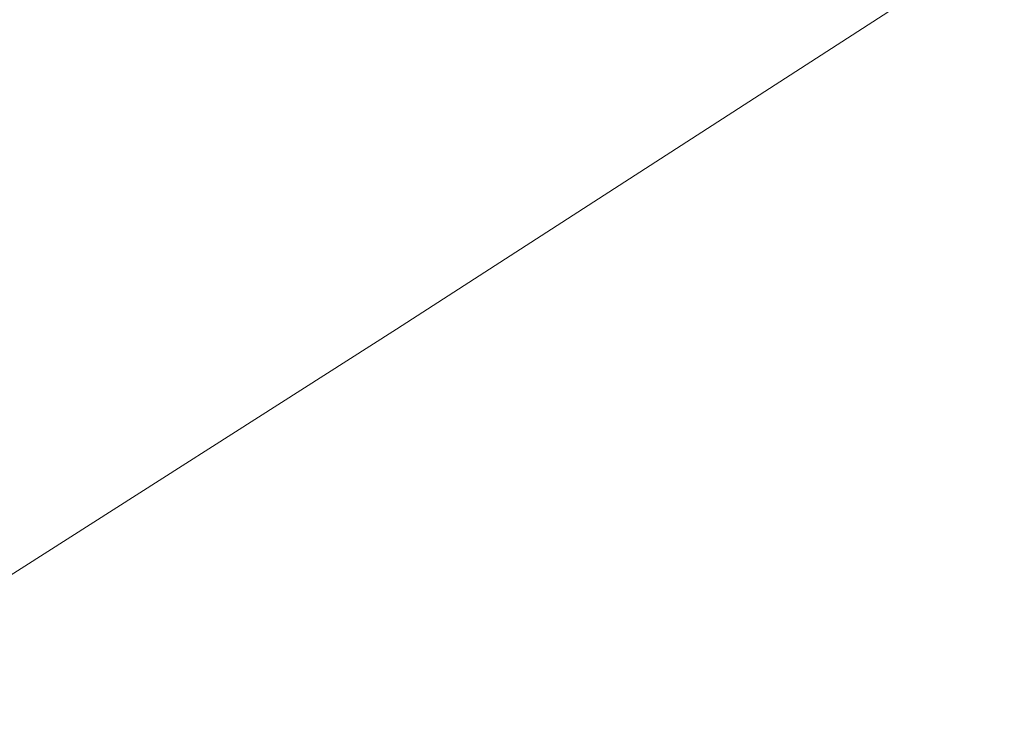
# Model space of a CAD drawing. Header units: metres. Extents: x 163628 to 167855, y 402678 to 405435.
# Tile 525 of 656: x 167398.006 to 167398.485, y 404865.194 to 404865.539. Entities that reach past the tile are written whole.
import ezdxf

# ---------------------------------------------------------------- set-up
doc = ezdxf.new("R2010")
doc.units = ezdxf.units.M
doc.linetypes.add('X-CA190022.004-UO-DWM_Snelfietsroute$0$VH-OPSLUITBAND_80X200', pattern=[14, 8, -2, 2, -2])
doc.layers.get('0').update_dxf_attribs({"lineweight": 25})
for name, color, linetype, lineweight in [('X-CA190022.004-UO-BGT_Ondergrond$0$GE_316_WGDFietspad_Vlak_GEM', 253, 'Continuous', 9), ('X-CA190022.004-UO-BGT_Ondergrond$0$GE_479_BTDGroenvoorziening_grasenkruida_GEM', 253, 'Continuous', 9), ('X-CA190022.004-UO-DTM inmeting$0$B-ME-KG-BEHEERGRENS-G', 246, 'X-CA190022.004-UO-DTM inmeting$0$KG-BG', 0), ('X-CA190022.004-UO-DWM_Snelfietsroute$0$N-WE-VH-KANTOPSLUITING_ACHTERKANTBAND-G', 125, 'Continuous', 25), ('X-CA190022.004-UO-DWM_Snelfietsroute$0$N-WE-VH-KANTOPSLUITING_OPSLUITBAND_80X200-G', 125, 'X-CA190022.004-UO-DWM_Snelfietsroute$0$VH-OPSLUITBAND_80X200', 25)]:
    doc.layers.add(name, color=color, linetype=linetype, lineweight=lineweight)
doc.layers.add('X-CA190022.004-UO-DTM inmeting$0$X-XX-AL-MEETPUNT-S', color=246, linetype='Continuous', lineweight=0, plot=False)
doc.linetypes.add('X-CA190022.004-UO-DTM inmeting$0$KG-BG', pattern='A,5.5,-2,[4,NLCS.SHX,S=1,R=0,X=0,Y=0],-2', length=9.5)

# ---------------------------------------------------------------- blocks, each defined once
blk = doc.blocks.new('X-CA190022.004-UO-DTM inmeting$0$punt')
at = {"color": 0, "lineweight": -2}
blk.add_line((0, 0), (0, 0), dxfattribs=at)

msp = doc.modelspace()

# ---------------------------------------------------------------- linework, layer by layer
at = {"layer": 'X-CA190022.004-UO-BGT_Ondergrond$0$GE_316_WGDFietspad_Vlak_GEM', "extrusion": (0, 0, -1)}
msp.add_arc((-167500.06588, 404673.16103), 215.67418, 61.7671724, 64.9076206, dxfattribs=at)
at = {"layer": 'X-CA190022.004-UO-BGT_Ondergrond$0$GE_479_BTDGroenvoorziening_grasenkruida_GEM'}
msp.add_arc((167500.06588, 404673.16103), 215.67418, 115.0923794, 118.2328276, dxfattribs=at)
at = {"layer": 'X-CA190022.004-UO-DTM inmeting$0$B-ME-KG-BEHEERGRENS-G', "ltscale": 0.5}
for p, q in [((167404.25, 404869.297, 9.014), (167398.189, 404865.388, 9.09)), ((167398.189, 404865.388, 9.09), (167389.175, 404859.644, 9.101))]:
    msp.add_line(p, q, dxfattribs=at)
at = {"layer": 'X-CA190022.004-UO-DWM_Snelfietsroute$0$N-WE-VH-KANTOPSLUITING_ACHTERKANTBAND-G', "ltscale": 0.2, "flags": 128}
msp.add_lwpolyline([(167393.93447, 404861.53438, 0.023806), (167401.63888, 404866.51056, 0.023806)], format="xyb", dxfattribs=at)
at = {"layer": 'X-CA190022.004-UO-DWM_Snelfietsroute$0$N-WE-VH-KANTOPSLUITING_OPSLUITBAND_80X200-G', "ltscale": 0.2, "flags": 128}
msp.add_lwpolyline([(167393.97463, 404861.46519, 0.023806), (167401.68543, 404866.44551, 0.023806)], format="xyb", dxfattribs=at)

# ---------------------------------------------------------------- block references
at = {"layer": 'X-CA190022.004-UO-DTM inmeting$0$X-XX-AL-MEETPUNT-S', "linetype": 'ByBlock', "lineweight": -2}
msp.add_blockref('X-CA190022.004-UO-DTM inmeting$0$punt', (167398.189, 404865.388, 9.09), dxfattribs=at)

doc.saveas('drawing.dxf')
